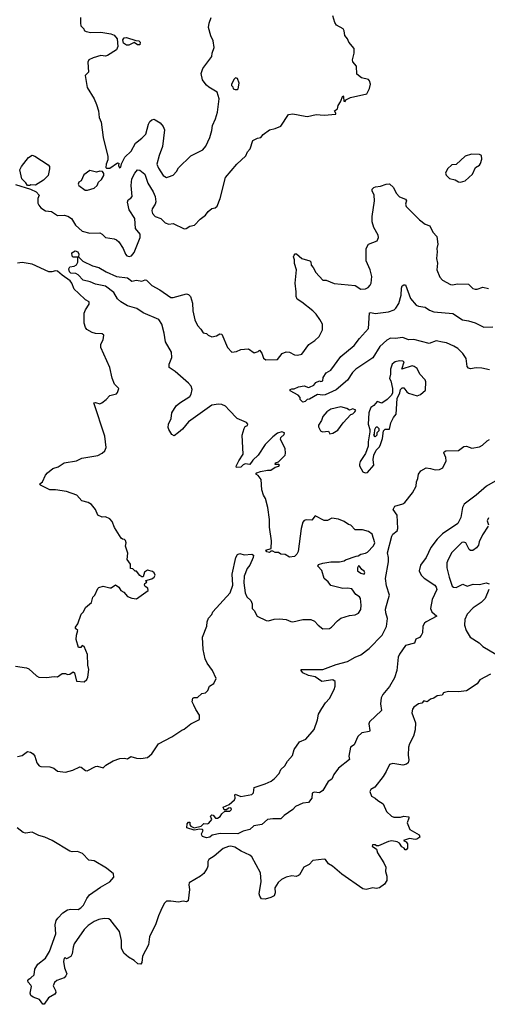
# Model space of a CAD drawing. Extents: x 2293878 to 2522763, y 823964 to 1006972.
# Tile 262 of 407: x 2386973 to 2391186, y 974840 to 983707. Entities that reach past the tile are written whole.
import ezdxf

# ---------------------------------------------------------------- set-up
doc = ezdxf.new("R2010")
doc.units = 0

msp = doc.modelspace()

# ---------------------------------------------------------------- linework, layer by layer
at = {"layer": '0CON20XD'}
for points in [[(2387522.5, 983725), (2387520, 983675), (2387525, 983650), (2387550, 983625), (2387555, 983610), (2387570.7, 983600.7), (2387615, 983591.2), (2387704.1, 983594.1), (2387795, 983578.8), (2387825, 983566.7), (2387852, 983535), (2387856, 983465), (2387845, 983436.7), (2387765, 983383.8), (2387745, 983378.8), (2387705, 983383.8), (2387635, 983363.3), (2387596.1, 983343.9), (2387586.1, 983323.9), (2387592.5, 983235), (2387563.3, 983205), (2387581.2, 983095), (2387643.3, 982995), (2387665, 982942.5), (2387682, 982885), (2387690, 982825), (2387706.7, 982785), (2387724, 982645), (2387766.4, 982473.6), (2387766.7, 982445), (2387752.5, 982405), (2387750, 982375), (2387755, 982370), (2387785, 982370), (2387855, 982417.5), (2387866.7, 982415), (2387863.3, 982395), (2387873.9, 982373.9), (2387885, 982380), (2387891.2, 982408.8), (2387921.3, 982468.7), (2387976.7, 982523.3), (2388015.6, 982594.4), (2388075, 982640), (2388110.9, 982675), (2388132.2, 982765), (2388145, 982788.8), (2388165, 982806.2), (2388185, 982811.2), (2388195, 982806), (2388237.4, 982777.4), (2388265.7, 982745), (2388276.7, 982715), (2388260.9, 982565), (2388230.8, 982485), (2388209.6, 982405), (2388225, 982369.2), (2388265.8, 982305), (2388295, 982285.8)], [(2388295, 982285.8), (2388315, 982292), (2388355, 982306.7), (2388385, 982340), (2388405, 982373.8), (2388515, 982480), (2388623.3, 982535), (2388651.2, 982568.8), (2388686, 982645), (2388705, 982710), (2388710, 982755), (2388737.1, 982815), (2388754.4, 982875), (2388769.2, 982995), (2388752.5, 983055), (2388678.3, 983098.3), (2388655.8, 983115.8), (2388633.8, 983145), (2388621.2, 983165), (2388607, 983223), (2388623.9, 983266.1), (2388703.8, 983375), (2388706.7, 983405), (2388726.2, 983455), (2388716.7, 983515), (2388695, 983560), (2388673.3, 983635), (2388678.8, 983675), (2388697.5, 983725)], [(2389545, 982837.5), (2389565, 982835.8), (2389645, 982852.9), (2389715, 982846.2), (2389820, 982855), (2389822.5, 982865), (2389810, 982885), (2389837.1, 982902.9), (2389842.9, 982935), (2389863.2, 982966.8), (2389885, 983020), (2389891.7, 983011.7), (2389893, 982973), (2389905, 982970), (2389910, 982985), (2389953.6, 983006.4), (2390101.7, 983038.3), (2390124.1, 983085.9), (2390132, 983125), (2390125.9, 983155.9), (2390115, 983167.5), (2390053, 983183), (2390010, 983215), (2390007, 983287), (2389975, 983327.5), (2389970, 983345), (2389985.6, 983404.4), (2389985.8, 983445.8), (2389937.5, 983505), (2389926.2, 983535), (2389901.2, 983565), (2389895.8, 983605), (2389885.8, 983625), (2389828.1, 983658.1), (2389810.9, 983680.9), (2389795, 983742.5)], [(2387955, 983477.5), (2387935, 983477.5), (2387907.5, 983495), (2387902.5, 983525), (2387915, 983542.5), (2387935, 983546.2), (2388018.3, 983518.3), (2388047, 983517), (2388060, 983505), (2388055, 983480), (2388035, 983480), (2388005, 983500), (2387955, 983477.5)], [(2388915, 983076.7), (2388935, 983077.5), (2388942.5, 983085), (2388950, 983135), (2388936.1, 983176.1), (2388918.3, 983181.7), (2388905, 983170), (2388880, 983125), (2388880, 983115), (2388892.5, 983102.5), (2388897.5, 983085), (2388915, 983076.7)], [(2386935, 982221.1), (2387070.3, 982180.3), (2387120.4, 982155), (2387150, 982125), (2387135.6, 982095), (2387138.1, 982055), (2387145.6, 982035), (2387165, 982011.5), (2387205, 981986.5), (2387258.5, 981978.5), (2387315, 981944.2), (2387375, 981947.3), (2387408, 981938), (2387440, 981915), (2387477.1, 981855), (2387535, 981801.9), (2387605, 981785.6), (2387695, 981787.5), (2387715, 981776), (2387745, 981744.2), (2387825, 981733.3), (2387846.2, 981725), (2387867.1, 981707.1), (2387905.3, 981645.3), (2387925, 981593.8), (2387938.8, 981578.8), (2387960, 981575), (2387979.1, 981580.9), (2388005, 981610), (2388060, 981745), (2388058.2, 981775), (2388017.8, 981827.7), (2388009.1, 981915), (2387959.1, 981995), (2387945.7, 982064.3), (2387950, 982085), (2387975, 982098.1), (2387985.6, 982115), (2387976.9, 982215), (2387982.2, 982275), (2388010, 982325), (2388035, 982353.8), (2388055, 982351.2), (2388100, 982315), (2388128.2, 982235), (2388175.9, 982155.9), (2388193.8, 982113.8), (2388200.5, 982065), (2388194.6, 982045.4), (2388166.1, 982003.9), (2388163.1, 981985), (2388170.4, 981960.4), (2388192.9, 981935), (2388244, 981915), (2388285, 981876), (2388316.2, 981866.2), (2388355, 981870), (2388455, 981822), (2388472.5, 981825), (2388505, 981846.2), (2388547.5, 981855), (2388600, 981910), (2388646.7, 981945), (2388671.2, 981978.8), (2388705, 982006.7), (2388735, 982012.5), (2388753.6, 982026.4), (2388780, 982095), (2388827.1, 982285), (2388929.2, 982405), (2389009.1, 982480.9), (2389025, 982516.7), (2389050.8, 982545), (2389075, 982618.8), (2389115, 982640), (2389145, 982646.7), (2389167, 982673), (2389225, 982714), (2389275, 982726.2), (2389325, 982749.2), (2389395, 982853.1), (2389435, 982857.7), (2389545, 982837.5)], [(2387045, 982213.5), (2387029, 982239), (2386992.9, 982275), (2386974, 982355), (2386990, 982385), (2387053.3, 982465), (2387085, 982486.7), (2387108.3, 982478.3), (2387229.3, 982399.3), (2387242.5, 982385), (2387243.3, 982365), (2387228.8, 982305), (2387187.4, 982262.6), (2387115, 982216.9), (2387075, 982219.2), (2387065, 982214.6), (2387045, 982213.5)], [(2390945, 982244), (2390985, 982256.7), (2391053.8, 982315), (2391080, 982375), (2391115, 982397.5), (2391125, 982412.5), (2391135, 982450), (2391134.2, 982485), (2391115, 982493.1), (2391044.3, 982495.7), (2390985, 982476.2), (2390905, 982402.5), (2390865, 982400), (2390826.7, 982365), (2390810, 982325), (2390815, 982307.5), (2390846.4, 982276.4), (2390895, 982263.8), (2390925.9, 982245.9), (2390945, 982244)], [(2387585, 982172), (2387645, 982190), (2387672.5, 982215), (2387683.3, 982245), (2387711.7, 982268.3), (2387732.5, 982305), (2387731.7, 982321.7), (2387718.3, 982338.3), (2387695, 982342.5), (2387666, 982334), (2387605, 982347.5), (2387549.7, 982310.3), (2387526.2, 982255), (2387506.7, 982243.3), (2387501.2, 982225), (2387506.7, 982215), (2387563, 982173), (2387585, 982172)], [(2389005.9, 978544.1), (2389019.7, 978509.7), (2389056.2, 978475), (2389068.8, 978445), (2389066.7, 978405), (2389086.7, 978385), (2389113.8, 978335), (2389195, 978295.8), (2389215, 978294.3), (2389265, 978306.9), (2389315, 978311.2), (2389375, 978306), (2389415, 978286), (2389435, 978284), (2389525, 978304.3), (2389595, 978304), (2389630, 978290), (2389661.2, 978255), (2389705, 978220), (2389765, 978224), (2389783.3, 978235), (2389835, 978293.3), (2389865, 978316.2), (2389945, 978341.2), (2389995, 978346.7), (2390025, 978363.3), (2390046, 978395), (2390050, 978435), (2390043, 978493), (2390035, 978510), (2390000.7, 978530.7), (2389965, 978580), (2389925, 978587.5), (2389883.6, 978583.6), (2389775, 978612.5), (2389753, 978643), (2389717.5, 978675), (2389696.1, 978746.1), (2389660, 978785), (2389665, 978800), (2389705, 978812.5), (2389775, 978823.3), (2389855, 978823.3), (2389895, 978832.5), (2389908.3, 978841.7), (2390003, 978877), (2390021.7, 978878.3), (2390046.2, 978893.8), (2390088.7, 978901.3), (2390107.2, 978912.8), (2390160.5, 978969.5), (2390173.8, 978995), (2390147.5, 979075), (2390115, 979097.5), (2390062.3, 979112.3), (2389994.1, 979114.1), (2389955, 979153.3), (2389935, 979160), (2389895, 979188.8), (2389845, 979210), (2389785, 979216.7), (2389745, 979196.7), (2389715, 979196.2), (2389635, 979240), (2389605, 979198.8), (2389553, 979203), (2389535, 979196.7), (2389525, 979182.5), (2389508, 979125), (2389481.7, 978918.3), (2389470, 978895), (2389448.3, 978871.7), (2389405, 978867.5), (2389365, 978890), (2389325, 978892.5), (2389305, 978910), (2389275, 978910), (2389255, 978920), (2389235, 978920), (2389225, 978910), (2389200, 978915), (2389191.7, 978928.3), (2389240, 978945), (2389242.5, 979015), (2389223, 979137), (2389222.5, 979205), (2389208.8, 979315), (2389186.7, 979395), (2389170, 979425), (2389153.9, 979473.9), (2389150, 979565), (2389123, 979603), (2389100, 979615), (2389110, 979625), (2389143, 979637), (2389205, 979650), (2389235, 979649.2), (2389275, 979676.7), (2389306.7, 979685), (2389312.5, 979695), (2389305, 979702.5), (2389275, 979700), (2389277.5, 979715), (2389305, 979726.2), (2389335.6, 979754.4), (2389363.3, 979785), (2389368.3, 979801.7), (2389364.2, 979845), (2389323.6, 979926.4), (2389326.4, 979943.6), (2389355, 979972.5), (2389357.5, 979985), (2389335, 979996.7), (2389295, 979983.3), (2389255, 979951.2), (2389185, 979881.2), (2389122.5, 979785), (2389075, 979740), (2389045, 979700), (2389005, 979706.7), (2388985, 979697.5), (2388965, 979677.5), (2388925, 979673.8), (2388922.5, 979685), (2388947.5, 979735), (2388986.2, 979795), (2388978.8, 979965), (2388994.1, 980025.9), (2389005, 980042.5), (2389025, 980052.5), (2389028.8, 980065), (2389015, 980080), (2388933.3, 980115), (2388861.7, 980191.7), (2388827.3, 980227.3), (2388795, 980241.5), (2388764.6, 980245.4), (2388703.8, 980235), (2388494.1, 980085.9), (2388439.5, 980020.5), (2388405, 979989.4), (2388365, 979960), (2388345, 979970), (2388315.6, 980015), (2388309.5, 980035), (2388314.5, 980065.5), (2388338.6, 980115), (2388342.7, 980165), (2388381.8, 980228.2), (2388415, 980256.2), (2388505, 980313.8), (2388518.2, 980335), (2388525.8, 980375), (2388518.6, 980405), (2388495, 980434.6), (2388375, 980537.9), (2388319.2, 980575), (2388319.1, 980605), (2388343.8, 980665), (2388342, 980712), (2388286.6, 980806.6), (2388275.3, 980885), (2388254.3, 980965), (2388227.6, 981007.6), (2388085, 981067.5), (2388028.2, 981105), (2387945, 981130.6), (2387883.6, 981165), (2387855, 981194.3), (2387820.1, 981250.1), (2387747.5, 981307.5), (2387655, 981324.4), (2387607.3, 981347.3), (2387545, 981360.3), (2387500, 981410), (2387479.6, 981419.6), (2387435, 981425.5), (2387420.7, 981435), (2387415, 981462.5), (2387425, 981482), (2387465, 981486.7), (2387485, 981500), (2387498.3, 981521.7), (2387498.3, 981568.3), (2387455, 981567.5), (2387447, 981577), (2387443.9, 981606.1), (2387473.9, 981626.1), (2387498, 981615), (2387505.8, 981595), (2387501.7, 981571.7), (2387542.1, 981532.1), (2387630.2, 981490.2), (2387686.6, 981476.6), (2387751.2, 981435), (2387846.2, 981395), (2387945, 981382.5), (2387985, 981352.9), (2388025, 981360.6), (2388075, 981351.1), (2388105, 981364.2), (2388115, 981362.5), (2388165, 981313.3), (2388234.7, 981274.7), (2388335, 981205.6), (2388355.6, 981204.4), (2388475, 981238.8), (2388495, 981233.3), (2388513.3, 981215), (2388530, 981155), (2388532, 981085), (2388550.8, 981005), (2388575, 980953.8), (2388605, 980921.2), (2388625, 980886.2), (2388655, 980880), (2388672.5, 980865), (2388705, 980852), (2388745, 980861.2), (2388775, 980878.8), (2388793.8, 980873.8), (2388846, 980755), (2388885, 980712), (2388925, 980720), (2388965, 980737.5), (2388998.3, 980738.3), (2389035, 980742.5), (2389085, 980707.5), (2389122.5, 980717.5), (2389135, 980730), (2389153.6, 980703.6), (2389169.5, 980659.5), (2389190, 980645), (2389295, 980647.5), (2389338.3, 980701.7), (2389375, 980716.2), (2389403.9, 980713.9), (2389449.7, 980689.7), (2389475, 980684.2), (2389514.2, 980695.8), (2389578.1, 980781.9), (2389632.9, 980817.1), (2389671.9, 980855), (2389701.9, 980915), (2389700, 980965), (2389677, 981007), (2389645, 981053.8), (2389614, 981085), (2389515, 981164), (2389471.4, 981191.4), (2389462.7, 981212.7), (2389464.4, 981255), (2389455.5, 981334.5), (2389467.8, 981455), (2389449.7, 981509.7), (2389449.2, 981545), (2389441.3, 981571.3), (2389445, 981587.5), (2389455, 981597.5), (2389467, 981597), (2389515, 981556.7), (2389586.1, 981536.1), (2389596.7, 981525), (2389597.5, 981495), (2389616, 981476), (2389641.2, 981431.2), (2389705, 981360), (2389735, 981360), (2389805, 981331.2), (2389994.2, 981314.2), (2390045, 981281.1), (2390087.4, 981282.6), (2390111.2, 981295), (2390130.8, 981315), (2390140, 981335), (2390145.6, 981394.4), (2390131.2, 981455), (2390094.5, 981535), (2390094.4, 981645), (2390115.6, 981684.4), (2390193.3, 981715), (2390206.2, 981745), (2390201.2, 981765), (2390163.1, 981835), (2390148.1, 981885), (2390148, 981935), (2390170.6, 982075), (2390166.2, 982125), (2390147.5, 982165), (2390148.3, 982181.7), (2390163, 982197), (2390178.3, 982201.7), (2390225, 982207.5), (2390273.6, 982226.4), (2390305, 982227.5), (2390340, 982195), (2390363.6, 982143.6), (2390395, 982112.5), (2390449.5, 982089.5), (2390458.8, 982075), (2390456.2, 982065), (2390450, 982045), (2390453.3, 982025), (2390575, 981904.2), (2390625, 981866.7), (2390669.1, 981849.1), (2390695, 981793.8), (2390731.2, 981755), (2390741.2, 981685), (2390730, 981645), (2390733.8, 981615), (2390728.8, 981555), (2390736, 981515), (2390730.8, 981455), (2390758.8, 981388.8), (2390780.6, 981360.6), (2390855, 981321.9), (2390875, 981319.2), (2390915, 981329.2), (2391015, 981323.8), (2391055, 981286.7), (2391075, 981281.2), (2391095, 981281.2), (2391145, 981298), (2391195, 981286)], [(2386935, 977884.2), (2387035, 977870), (2387055, 977860), (2387125, 977797.5), (2387147, 977787), (2387215, 977783.3), (2387285, 977792.5), (2387315, 977787.5), (2387355, 977817.5), (2387385, 977817.5), (2387405, 977810), (2387425, 977813.3), (2387445, 977827.5), (2387455, 977832.5), (2387466.2, 977825), (2387485, 977750), (2387555, 977742.5), (2387577.5, 977765), (2387586.7, 977785), (2387596.7, 977855), (2387586.7, 977895), (2387585, 977990), (2387555, 978062.5), (2387535, 978070), (2387525, 978052.5), (2387503, 978053), (2387481.2, 978125), (2387483.8, 978165), (2387496.2, 978205), (2387477.5, 978225), (2387476.7, 978235), (2387496.7, 978265), (2387526.4, 978353.6), (2387547.5, 978375), (2387565, 978412.5), (2387620.5, 978459.5), (2387631.2, 978505), (2387648.8, 978525), (2387676.4, 978583.6), (2387686.4, 978593.6), (2387725, 978606.2), (2387785, 978590), (2387798.3, 978591.7), (2387836.4, 978616.4), (2387865.9, 978595.9), (2387885, 978567.5), (2387911.7, 978551.7), (2387945, 978513.3), (2387985, 978497.5), (2388025, 978492.5), (2388130, 978565), (2388128.3, 978588.3), (2388105, 978602.5), (2388097.5, 978615), (2388101.7, 978628.3), (2388120, 978640), (2388110, 978655), (2388165, 978672.5), (2388185, 978687.5), (2388193.3, 978705), (2388183.3, 978725), (2388168.3, 978738.3), (2388125, 978748.8), (2388098.8, 978731.2), (2388085, 978690), (2388075, 978690), (2388055, 978702.5), (2388025, 978740), (2388015, 978740), (2387991.7, 978761.7), (2387970, 978765), (2387970, 978805), (2387942.5, 978845), (2387947, 978903), (2387927.5, 978965), (2387932.5, 978995), (2387927, 979017), (2387916.7, 979026.7), (2387898.3, 979028.3), (2387887, 979037), (2387826.7, 979135), (2387805, 979187.5), (2387785, 979212.5), (2387745, 979230), (2387715, 979226.7), (2387677.5, 979245), (2387656.7, 979295), (2387619.5, 979339.5), (2387589.5, 979359.5), (2387533.3, 979375), (2387487.5, 979425), (2387395, 979458.1), (2387295, 979472.9), (2387243.6, 979473.6), (2387160, 979515), (2387152.5, 979525), (2387177.5, 979545), (2387204.3, 979605.7), (2387223.3, 979625), (2387273.3, 979665), (2387318.9, 979681.1), (2387375, 979715.6), (2387485, 979734), (2387533.2, 979756.8), (2387676.6, 979783.4), (2387717.3, 979802.7), (2387741.2, 979825), (2387752, 979855), (2387740.8, 979955), (2387640, 980255), (2387655, 980260), (2387695, 980248.8), (2387712.5, 980255), (2387752.5, 980285), (2387786.4, 980323.6), (2387845, 980337.5), (2387855, 980350), (2387866.1, 980386.1), (2387826.7, 980425), (2387805, 980480), (2387784, 980575), (2387704.3, 980754.3), (2387704, 980785), (2387726.2, 980825), (2387730, 980865), (2387715, 980877.5), (2387655, 980880), (2387625, 980890), (2387577, 980917), (2387566.7, 980935), (2387554.5, 980975), (2387554.3, 981065), (2387565.9, 981094.1), (2387600, 981145), (2387600, 981165), (2387565, 981183.3), (2387502.9, 981245), (2387465, 981279.2), (2387442.5, 981335), (2387427.8, 981355), (2387354.7, 981404.7), (2387315, 981441.2), (2387295, 981446.2), (2387264.3, 981435.7), (2387235, 981435.7), (2387085, 981504.4), (2386995, 981520.8), (2386955, 981512.7)], [(2391205, 980553.3), (2391135, 980569.6), (2391085, 980570.6), (2391035, 980562.7), (2391015, 980568.1), (2391003.3, 980585), (2390996.2, 980655), (2390965, 980701.5), (2390920.5, 980745), (2390885, 980767.3), (2390817.9, 980797.9), (2390782.8, 980802.8), (2390725, 980815.6), (2390660.7, 980790.7), (2390525, 980826.8), (2390475, 980822.9), (2390425, 980844.7), (2390355, 980835.6), (2390312.7, 980837.3), (2390280.2, 980819.8), (2390217.4, 980762.6), (2390155, 980661.5), (2390000.9, 980559.1), (2389970.8, 980529.1), (2389925, 980461.9), (2389825, 980373.6), (2389725, 980328.1), (2389705, 980324.5), (2389655, 980330), (2389585, 980290), (2389563, 980287), (2389545, 980267.5), (2389525, 980263.8), (2389500, 980285), (2389500, 980305), (2389482.5, 980325), (2389410, 980365), (2389410, 980375), (2389425, 980382.5), (2389445, 980383.8), (2389485, 980401.4), (2389535, 980410), (2389574.3, 980394.3), (2389585, 980396), (2389622, 980415), (2389640.5, 980439.5), (2389675, 980453.3), (2389685, 980448.8), (2389704.2, 980455.8), (2389708.1, 980485), (2389735, 980525.4), (2389775, 980550), (2389866.7, 980675), (2389986.2, 980773.8), (2390034.3, 980835.7), (2390116.7, 980925), (2390125, 981066.7), (2390135, 981070), (2390175, 981060), (2390295, 981075.8), (2390345.6, 981094.4), (2390361.7, 981108.3), (2390389.5, 981150.5), (2390410.8, 981225), (2390411.7, 981288.3), (2390419.5, 981310.5), (2390435, 981320), (2390447.9, 981317.9), (2390494.4, 981195), (2390545.9, 981135.9), (2390566.1, 981126.1), (2390625, 981118.2), (2390665, 981089.5), (2390705, 981075.5), (2390875, 981060), (2390962.6, 981002.6), (2391015, 980995.5), (2391075, 980975.7), (2391155, 980937.1), (2391235, 980939.4)], [(2390085, 979626.7), (2390105, 979630), (2390163.3, 979695), (2390158.8, 979745), (2390163.9, 979786.1), (2390185, 979830), (2390215, 979860), (2390225, 979880), (2390242.5, 979935), (2390250, 980005), (2390265, 980020), (2390305, 980020), (2390318, 980075), (2390342, 980125), (2390364.2, 980155), (2390373.9, 980296.1), (2390398, 980345), (2390405, 980377.5), (2390419.3, 980390.7), (2390435, 980392.5), (2390460, 980355), (2390475, 980343.3), (2390555, 980320), (2390585, 980330.8), (2390628.8, 980371.2), (2390632.5, 980445), (2390627.1, 980465), (2390579.2, 980515), (2390552.5, 980565), (2390528, 980585), (2390508.4, 980588.4), (2390415, 980560), (2390438, 980625), (2390425, 980632.5), (2390395, 980634.2), (2390355, 980626.2), (2390342.3, 980617.7), (2390330, 980605), (2390315, 980560), (2390313.6, 980513.6), (2390303.3, 980475), (2390316.7, 980455), (2390332.5, 980385), (2390332.5, 980345), (2390322.5, 980325), (2390285, 980287.5), (2390235, 980252.5), (2390195, 980267.5), (2390165, 980232.5), (2390137, 980213), (2390123.3, 980185), (2390117.5, 980165), (2390112.5, 980065), (2390126.4, 980016.4), (2390126.7, 979995), (2390111.2, 979905), (2390111.2, 979865), (2390089.5, 979800.5), (2390041.7, 979728.3), (2390033.3, 979705), (2390035, 979690), (2390064.1, 979634.1), (2390085, 979626.7)], [(2389768.3, 979978.3), (2389795, 979982.5), (2389840, 980010), (2389887.5, 980075), (2389955, 980150), (2389975, 980157.5), (2389992.5, 980175), (2390000, 980190), (2389975, 980202.5), (2389945, 980190), (2389920, 980205), (2389865, 980220), (2389775, 980200), (2389740, 980175), (2389705, 980133.3), (2389692.7, 980097.3), (2389666.2, 980055), (2389665, 980040), (2389683.6, 980003.6), (2389700, 979995), (2389755, 980002.5), (2389768.3, 979978.3)], [(2390175, 979950), (2390162.5, 979965), (2390170, 979975), (2390173.6, 980016.4), (2390185, 980040), (2390195, 980040), (2390210, 980025), (2390210, 980005), (2390190, 979985), (2390190, 979965), (2390175, 979950)], [(2391298.6, 979575), (2391177.9, 979505), (2391085.5, 979425), (2390977.8, 979345), (2390961.8, 979315), (2390948, 979225), (2390921.2, 979168.8), (2390782.3, 979077.7), (2390735, 979030), (2390676.2, 978955), (2390635.4, 978864.6), (2390584, 978796), (2390572.7, 978745), (2390589.1, 978705), (2390617.6, 978677.6), (2390711.8, 978615), (2390725, 978596.9), (2390730.2, 978575), (2390690.4, 978485), (2390675.3, 978405), (2390684.8, 978374.8), (2390732.5, 978335), (2390634, 978285), (2390618.8, 978271.2), (2390604.5, 978245.5), (2390602.9, 978185), (2390590.3, 978159.7), (2390575, 978143.8), (2390541.7, 978128.3), (2390528.8, 978091.2), (2390449.7, 978070.3), (2390395, 977994.4), (2390382.7, 977965), (2390369.5, 977845), (2390350.9, 977779.1), (2390305, 977702.5), (2390245, 977630), (2390230.9, 977599.1), (2390222.1, 977545), (2390232.9, 977485), (2390124.5, 977385), (2390119.6, 977365), (2390128, 977305), (2390124.2, 977295.8), (2390055, 977283.8), (2390018.6, 977251.4), (2389985, 977178.1), (2389953.6, 977155), (2389939.5, 977075), (2389942.9, 977045), (2389844, 976966), (2389801.7, 976908.3), (2389783.9, 976866.1), (2389752.9, 976847.1), (2389705, 976764.4), (2389675, 976745.8), (2389625, 976749.4), (2389607.5, 976742.5), (2389606.2, 976695), (2389575, 976656.7), (2389525, 976650.8), (2389457.9, 976622.1), (2389435, 976593.8), (2389355, 976540), (2389325, 976510.8), (2389255, 976510.9), (2389205, 976503.5), (2389155, 976460), (2389082.4, 976447.6), (2389045, 976414.2), (2388985, 976399.2), (2388937.5, 976375), (2388780.5, 976379.5), (2388708, 976362), (2388685, 976344.2), (2388655, 976340), (2388620, 976350), (2388613, 976363), (2388612.5, 976375), (2388627.5, 976405), (2388620, 976415), (2388595, 976417.5), (2388545, 976407.5), (2388478.3, 976428.3), (2388483.3, 976465), (2388495, 976480), (2388505, 976480), (2388506.7, 976455), (2388513.6, 976443.6), (2388545, 976428.8), (2388606.7, 976445), (2388632.3, 976467.7), (2388665, 976466.7), (2388677.7, 976472.3), (2388703.3, 976505), (2388693.3, 976535), (2388703, 976547), (2388715, 976542.5), (2388736.4, 976516.4), (2388755, 976516), (2388779.5, 976530.5), (2388793.8, 976556.2), (2388821.7, 976578.3), (2388865, 976580), (2388880, 976595), (2388875, 976610), (2388853.3, 976606.7), (2388835, 976590), (2388815, 976590), (2388806.7, 976615), (2388860.8, 976639.2), (2388907.7, 976682.3), (2388913.8, 976695), (2388910, 976725), (2388915, 976732.5), (2388965, 976712), (2389065, 976730), (2389080, 976745), (2389087, 976793), (2389185, 976825.6), (2389239.1, 976850.9), (2389267.6, 976872.4), (2389310.3, 976919.7), (2389326, 976955), (2389362.4, 976987.6), (2389385, 977030), (2389430.5, 977079.5), (2389445.8, 977134.2), (2389495, 977203.3), (2389551.7, 977228.3), (2389626, 977315), (2389657, 977403), (2389665, 977452.5), (2389695, 977503.3), (2389728, 977555), (2389763.8, 977595), (2389807.1, 977675), (2389815.8, 977705), (2389815, 977747.5), (2389795, 977763.3), (2389695, 977747.5), (2389635, 977788), (2389575, 977801.4), (2389524.3, 977824.3), (2389507.5, 977845), (2389510, 977855), (2389705, 977855.5), (2389825, 977899.4), (2389925, 977927.5), (2389995, 977967.3), (2390045, 977986.7), (2390121.4, 978045), (2390240, 978165), (2390278.7, 978241.3), (2390287.5, 978315), (2390271.9, 978365), (2390268.7, 978398.7), (2390293.5, 978486.5), (2390303.8, 978525), (2390278.3, 978608.3), (2390268.9, 978675), (2390297.1, 978825), (2390296.6, 978863.4), (2390287.4, 978905), (2390324.8, 979055), (2390335, 979072.4), (2390373.6, 979105), (2390379.2, 979125), (2390374, 979245), (2390337.5, 979295), (2390353.8, 979326.2), (2390423.5, 979346.5), (2390441.5, 979358.5), (2390512.6, 979447.4), (2390545.5, 979504.5), (2390547.5, 979545), (2390559.4, 979575), (2390564.4, 979615), (2390585.7, 979644.3), (2390635, 979670), (2390675, 979665.7), (2390715, 979652.5), (2390755, 979657.5), (2390785, 979670), (2390814.2, 979735), (2390812.7, 979762.7), (2390793.8, 979805), (2390797.5, 979815), (2390813, 979823), (2390925, 979826.4), (2390975.5, 979864.5), (2390997.5, 979865), (2391045, 979847.5), (2391115, 979860.6), (2391143.8, 979875), (2391185, 979913.8), (2391206.7, 979925)], [(2391195, 979220), (2391183.3, 979195), (2391196.4, 979156.4)], [(2391193.3, 979145), (2391143.6, 979066.4), (2391113.8, 979005), (2391106.2, 978975), (2391089.5, 978950.5), (2391055, 978927.5), (2391035, 978926.7), (2391023.3, 978935), (2390993.3, 978995), (2390975, 979002), (2390955, 978997.5), (2390865, 978910), (2390831.9, 978845), (2390821.9, 978815), (2390820.7, 978770.7), (2390840.8, 978685), (2390870, 978605), (2390880, 978595), (2390905, 978592.5), (2390965, 978622.5), (2391005, 978606.9), (2391057.9, 978622.1), (2391115, 978620.9), (2391175, 978634), (2391202.5, 978625)], [(2386955, 977072.2), (2386995, 977080), (2387042.3, 977117.7), (2387070.9, 977110.9), (2387095, 977095.8), (2387108.5, 977075), (2387127.3, 977015), (2387148.9, 976988.9), (2387165, 976982.7), (2387245, 976979.2), (2387280.8, 976965), (2387315, 976938.9), (2387385, 976931.1), (2387452.8, 976947.2), (2387515, 976978), (2387527, 976977), (2387566.8, 976946.8), (2387581.9, 976941.9), (2387655, 976981.8), (2387675, 976983.3), (2387725, 976969.4), (2387747.8, 976992.2), (2387816.8, 977033.2), (2387875.7, 977054.3), (2387915, 977057.5), (2387945, 977051.2), (2387975, 977072), (2388025, 977056.2), (2388065, 977053.8), (2388125, 977063.8), (2388163.8, 977095), (2388224.2, 977185.8), (2388345, 977248.8), (2388435, 977310), (2388453.6, 977316.4), (2388515, 977366.2), (2388592.5, 977405), (2388593.3, 977445), (2388558.8, 977495), (2388542.5, 977535), (2388527.5, 977565), (2388533.3, 977596.7), (2388545, 977602.5), (2388575, 977602.5), (2388615, 977640), (2388647.5, 977645), (2388666.7, 977665), (2388682.5, 977705), (2388720.7, 977729.3), (2388743.3, 977775), (2388710, 977845), (2388661.7, 977911.7), (2388645, 977950), (2388626, 978035), (2388620, 978145), (2388660, 978245), (2388662.5, 978285), (2388673, 978317), (2388705, 978350), (2388712.5, 978375), (2388868.8, 978545), (2388893.8, 978615), (2388887, 978713), (2388921.2, 978865), (2388935, 978890), (2388955, 978900.8), (2388995, 978888.8), (2389065, 978892.5), (2389080, 978885), (2389077.5, 978865), (2389046.2, 978795), (2389021.2, 978765), (2388996, 978695), (2388992.5, 978635), (2389005.9, 978544.1)], [(2390075, 978713.3), (2390082.5, 978725), (2390075, 978740), (2390056, 978756), (2390035, 978786.7), (2390025, 978787.5), (2390015, 978770), (2390016.7, 978745), (2390045, 978722.5), (2390075, 978713.3)], [(2391200, 978575), (2391166.7, 978495), (2391130.2, 978459.8), (2391059.1, 978410.9), (2391005, 978352), (2390984.6, 978305), (2390981.1, 978255), (2390995.8, 978205), (2391032.5, 978145), (2391113.8, 978095), (2391145, 978060.8), (2391262, 977992)], [(2391215, 977812.2), (2391119.5, 977760.5), (2391095, 977726.7), (2390997.7, 977662.3), (2390925, 977652.9), (2390835, 977657.5), (2390800.7, 977649.3), (2390790, 977645), (2390780, 977625), (2390735, 977618.8), (2390705, 977596.2), (2390675, 977589.2), (2390645, 977562.5), (2390615, 977572.5), (2390595, 977551.2), (2390565, 977546.7), (2390523, 977517), (2390511.2, 977498.8), (2390506, 977465), (2390538, 977375), (2390537, 977313), (2390520, 977255), (2390485, 977186.7), (2390476, 977155), (2390472.5, 977085), (2390478, 977042), (2390472.5, 977015), (2390457.7, 977002.3), (2390425, 976993.8), (2390335, 977010), (2390305, 977000), (2390275.6, 976935), (2390248.3, 976891.7), (2390173.9, 976796.1), (2390137.5, 976775), (2390126.7, 976755), (2390143.6, 976713.6), (2390177, 976697), (2390200, 976675), (2390247.5, 976645), (2390276.4, 976576.4), (2390323, 976533), (2390345, 976525.8), (2390405, 976526.7), (2390435, 976533.3), (2390478.3, 976528.3), (2390480, 976515), (2390463.8, 976475), (2390486.7, 976415), (2390573.3, 976365), (2390576.7, 976345), (2390552.3, 976327.7), (2390535, 976324), (2390485, 976332), (2390430, 976315), (2390455, 976302.5), (2390466.7, 976285), (2390467.5, 976245), (2390455, 976232.5), (2390445, 976232.5), (2390436.4, 976246.4), (2390417, 976257), (2390395, 976290), (2390373.9, 976303.9), (2390325, 976310.8), (2390295, 976306), (2390205, 976267.5), (2390188.3, 976268.3), (2390175, 976277.5), (2390152.5, 976275), (2390150, 976265), (2390187, 976237), (2390196.2, 976205), (2390254.4, 976115), (2390272, 976075), (2390270, 976035), (2390280, 975995), (2390280, 975955), (2390259.3, 975920.7), (2390215, 975887.5), (2390185, 975883.3), (2390155, 975890), (2390095, 975873.3), (2390065, 975880), (2389875, 976010.8), (2389791.2, 976085), (2389756.1, 976106.1), (2389727.5, 976145), (2389715, 976147.5), (2389615, 976134), (2389581.7, 976098.3), (2389534.3, 976075), (2389495, 976006.7), (2389485, 976000), (2389465, 975992), (2389425, 975995.6), (2389375, 975985.3), (2389331.4, 975965), (2389303.1, 975936.9), (2389272.1, 975887.9), (2389274, 975844), (2389265, 975817.5), (2389235, 975802.5), (2389185, 975785.6), (2389150.6, 975790.6), (2389136, 975815), (2389132, 975835), (2389147.1, 975945), (2389143, 976023), (2389065, 976167.5), (2389045, 976183.3), (2388967.6, 976217.6), (2388910, 976255), (2388875, 976263.4), (2388855, 976261.8), (2388805, 976243.8), (2388725, 976175.5), (2388677.1, 976145), (2388667.8, 976125), (2388668.2, 976085), (2388662.1, 976065), (2388630.8, 976019.2), (2388602, 975995), (2388501.2, 975935), (2388498, 975915), (2388504.3, 975875), (2388489.5, 975770.5), (2388475, 975764), (2388445, 975768), (2388405, 975759.4), (2388335, 975770), (2388295, 975768.8), (2388275, 975746.7), (2388245.7, 975685), (2388222.6, 975637.4), (2388201.2, 975565), (2388143.6, 975446.4), (2388134, 975375), (2388078.8, 975275), (2388072.5, 975217.5), (2388065, 975201.2), (2388036.2, 975205), (2388005, 975235.8), (2387952, 975265), (2387911.4, 975301.4), (2387890.5, 975345), (2387890, 975415), (2387871.4, 975495), (2387795, 975596.2), (2387775, 975608.8), (2387735, 975612.5), (2387685, 975604.4), (2387645, 975585.5), (2387590.1, 975549.9), (2387555.5, 975515), (2387464.3, 975385), (2387454.3, 975355), (2387446.7, 975295), (2387435, 975270), (2387395, 975250), (2387385, 975257.5), (2387372.5, 975255), (2387366.7, 975225), (2387377.7, 975167.7), (2387397.5, 975115), (2387388.8, 975095), (2387372.7, 975077.3), (2387306.4, 975053.6), (2387286.7, 975035), (2387276.2, 975005), (2387296.7, 974965), (2387300, 974945), (2387288.8, 974931.2), (2387231.7, 974898.3), (2387195, 974840), (2387182, 974842), (2387152, 974882), (2387095, 974904), (2387075, 974920), (2387068.3, 974941.7), (2387079.3, 974999.3), (2387073.6, 975013.6), (2387049.3, 975039.3), (2387047.5, 975055), (2387055, 975067.5), (2387075, 975077.5), (2387102.5, 975105), (2387111.2, 975155), (2387137.7, 975202.3), (2387205.5, 975254.5), (2387242.5, 975315), (2387298.8, 975475), (2387292, 975555), (2387302, 975595), (2387316.2, 975615), (2387363.3, 975665), (2387405, 975690), (2387435, 975697.5), (2387500, 975695), (2387525, 975707.5), (2387548, 975732), (2387577.6, 975792.4), (2387603.4, 975826.6), (2387701.2, 975895), (2387785, 975943.1), (2387820, 975985), (2387818, 976015), (2387755, 976067.3), (2387645, 976132.9), (2387595, 976137.5), (2387539.1, 976199.1), (2387495, 976216.7), (2387445, 976214.3), (2387425, 976219.4), (2387265, 976314.3), (2387200, 976345), (2387145, 976358.8), (2387085, 976389.3), (2387025, 976381.6), (2387005, 976387.1), (2386950.6, 976430.6)]]:
    msp.add_lwpolyline(points, dxfattribs=at)

doc.saveas('drawing.dxf')
